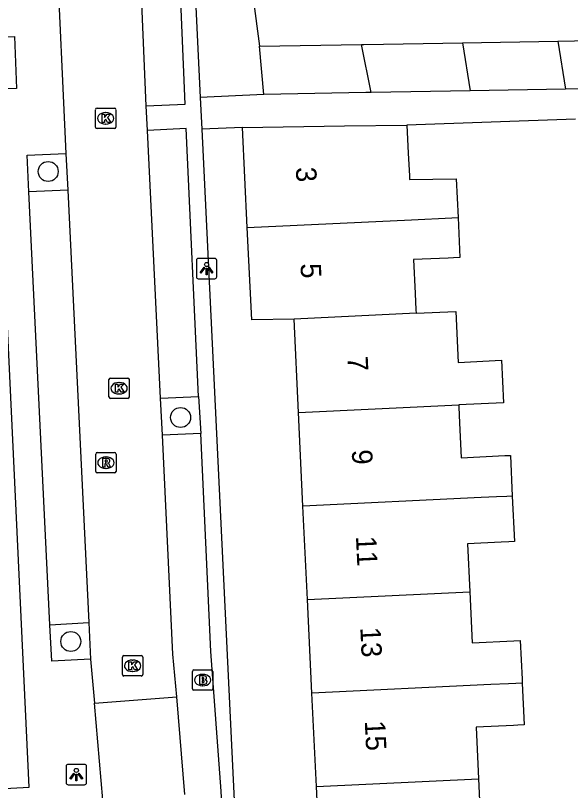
# Model space of a CAD drawing. Extents: x 162250 to 162654, y 380744 to 381605.
# Drawn here: x 162393.23 to 162420.44, y 381062.24 to 381100.24 of the extents above; entities that cross this region are included whole.
import ezdxf

# ---------------------------------------------------------------- set-up
doc = ezdxf.new("R2010")
doc.units = 0
for name, color, linetype in [('IMGEO_Boom', 7, 'Continuous'), ('IMGEO_Brandkraan', 7, 'Continuous'), ('IMGEO_Kolk', 7, 'Continuous'), ('IMGEO_Lichtpunt', 7, 'Continuous'), ('IMGEO_Muur', 7, 'Continuous'), ('IMGEO_Pand', 7, 'Continuous'), ('IMGEO_Pand_nummerreeks', 7, 'Continuous'), ('IMGEO_Parkeervlak_open', 7, 'Continuous'), ('IMGEO_Rijbaan_lokaal_open', 7, 'Continuous'), ('IMGEO_Rioolput', 7, 'Continuous'), ('IMGEO_Voetpad_open', 7, 'Continuous')]:
    doc.layers.add(name, color=color, linetype=linetype)

msp = doc.modelspace()

# ---------------------------------------------------------------- linework, layer by layer
at = {"layer": 'IMGEO_Boom'}
for centre in [(162394.833, 381092.592), (162401.322, 381080.528), (162395.94, 381069.545)]:
    msp.add_circle(centre, 0.489, dxfattribs=at)
at = {"layer": 'IMGEO_Brandkraan'}
for p, q in [((162401.902, 381067.228), (162401.902, 381068.08)), ((162401.977, 381068.154), (162402.829, 381068.154)), ((162402.39, 381067.934), (162402.415, 381067.934)), ((162402.903, 381068.08), (162402.903, 381067.228)), ((162402.829, 381067.154), (162401.977, 381067.154)), ((162402.413, 381067.374), (162402.388, 381067.374))]:
    msp.add_line(p, q, dxfattribs=at)
for points in [[(162401.902, 381067.228), (162401.902, 381068.08)], [(162401.977, 381068.154), (162402.829, 381068.154)], [(162402.903, 381068.08), (162402.903, 381067.228)], [(162402.25, 381067.854), (162402.25, 381067.454), (162402.463, 381067.454)], [(162402.481, 381067.854), (162402.25, 381067.854)], [(162402.429, 381067.773), (162402.375, 381067.773), (162402.375, 381067.697)], [(162402.375, 381067.697), (162402.428, 381067.697)], [(162402.437, 381067.621), (162402.375, 381067.621), (162402.375, 381067.54)], [(162402.375, 381067.54), (162402.437, 381067.54)], [(162402.829, 381067.154), (162401.977, 381067.154)]]:
    msp.add_lwpolyline(points, dxfattribs=at)
for centre, radius, start, end in [((162401.979, 381068.078), 0.0765, 91.552, 178.448), ((162401.979, 381068.078), 0.0765, 91.552, 178.448), ((162402.827, 381068.078), 0.0765, 1.552, 88.448), ((162402.827, 381068.078), 0.0765, 1.552, 88.448), ((162402.43, 381067.735), 0.0379, 267.8285, 90.9355), ((162402.438, 381067.58), 0.0404, 269.8759, 90.5077), ((162402.485, 381067.709), 0.145, 59.4692, 91.5367), ((162402.51, 381067.756), 0.0922, 285.5137, 58.1501), ((162402.515, 381067.564), 0.105, 301.3115, 78.989), ((162401.979, 381067.23), 0.0765, 181.552, 268.448), ((162401.979, 381067.23), 0.0765, 181.552, 268.448), ((162402.469, 381067.705), 0.251, 268.6676, 293.5347), ((162402.827, 381067.23), 0.0765, 271.552, 358.448), ((162402.827, 381067.23), 0.0765, 271.552, 358.448)]:
    msp.add_arc(centre, radius, start, end, dxfattribs=at)
for centre, major_axis, ratio, start_param, end_param in [((162402.389, 381067.654), (-0.387, 0.002), 0.722429, 4.712389, 7.853982), ((162402.414, 381067.654), (-0.39, 0.002), 0.717154, 1.570796, 4.712389)]:
    msp.add_ellipse(centre, major_axis=major_axis, ratio=ratio, start_param=start_param, end_param=end_param, dxfattribs=at)
at = {"layer": 'IMGEO_Kolk'}
for p, q in [((162397.152, 381094.771), (162397.152, 381095.623)), ((162397.227, 381095.697), (162398.079, 381095.697)), ((162398.153, 381095.623), (162398.153, 381094.771)), ((162397.64, 381095.477), (162397.665, 381095.477)), ((162397.663, 381094.917), (162397.638, 381094.917)), ((162398.079, 381094.697), (162397.227, 381094.697)), ((162397.809, 381081.538), (162397.809, 381082.39)), ((162397.884, 381082.464), (162398.736, 381082.464)), ((162398.81, 381082.39), (162398.81, 381081.538)), ((162398.297, 381082.244), (162398.322, 381082.244)), ((162398.32, 381081.684), (162398.295, 381081.684)), ((162398.736, 381081.464), (162397.884, 381081.464)), ((162398.469, 381067.927), (162398.469, 381068.779)), ((162398.544, 381068.853), (162399.396, 381068.853)), ((162398.957, 381068.633), (162398.982, 381068.633)), ((162399.47, 381068.779), (162399.47, 381067.927)), ((162398.98, 381068.073), (162398.955, 381068.073)), ((162399.396, 381067.853), (162398.544, 381067.853))]:
    msp.add_line(p, q, dxfattribs=at)
for points in [[(162397.152, 381094.771), (162397.152, 381095.623)], [(162397.227, 381095.697), (162398.079, 381095.697)], [(162398.153, 381095.623), (162398.153, 381094.771)], [(162397.473, 381095.397), (162397.596, 381095.397), (162397.596, 381095.246), (162397.726, 381095.397), (162397.89, 381095.397), (162397.744, 381095.246), (162397.897, 381094.997), (162397.745, 381094.997), (162397.66, 381095.161), (162397.596, 381095.094), (162397.596, 381094.997), (162397.473, 381094.997), (162397.473, 381095.397)], [(162398.079, 381094.697), (162397.227, 381094.697)], [(162397.809, 381081.538), (162397.809, 381082.39)], [(162397.884, 381082.464), (162398.736, 381082.464)], [(162398.81, 381082.39), (162398.81, 381081.538)], [(162398.13, 381082.164), (162398.253, 381082.164), (162398.253, 381082.013), (162398.383, 381082.164), (162398.547, 381082.164), (162398.401, 381082.013), (162398.554, 381081.764), (162398.402, 381081.764), (162398.317, 381081.928), (162398.253, 381081.861), (162398.253, 381081.764), (162398.13, 381081.764), (162398.13, 381082.164)], [(162398.736, 381081.464), (162397.884, 381081.464)], [(162398.469, 381067.927), (162398.469, 381068.779)], [(162398.544, 381068.853), (162399.396, 381068.853)], [(162399.47, 381068.779), (162399.47, 381067.927)], [(162398.79, 381068.553), (162398.913, 381068.553), (162398.913, 381068.402), (162399.043, 381068.553), (162399.207, 381068.553), (162399.061, 381068.402), (162399.214, 381068.153), (162399.062, 381068.153), (162398.977, 381068.317), (162398.913, 381068.25), (162398.913, 381068.153), (162398.79, 381068.153), (162398.79, 381068.553)], [(162399.396, 381067.853), (162398.544, 381067.853)]]:
    msp.add_lwpolyline(points, dxfattribs=at)
for centre, start, end in [((162397.229, 381095.621), 91.552, 178.448), ((162397.229, 381095.621), 91.552, 178.448), ((162398.077, 381095.621), 1.552, 88.448), ((162398.077, 381095.621), 1.552, 88.448), ((162397.229, 381094.773), 181.552, 268.448), ((162397.229, 381094.773), 181.552, 268.448), ((162398.077, 381094.773), 271.552, 358.448), ((162398.077, 381094.773), 271.552, 358.448), ((162397.886, 381082.388), 91.552, 178.448), ((162397.886, 381082.388), 91.552, 178.448), ((162398.734, 381082.388), 1.552, 88.448), ((162398.734, 381082.388), 1.552, 88.448), ((162397.886, 381081.54), 181.552, 268.448), ((162397.886, 381081.54), 181.552, 268.448), ((162398.734, 381081.54), 271.552, 358.448), ((162398.734, 381081.54), 271.552, 358.448), ((162398.546, 381068.777), 91.552, 178.448), ((162398.546, 381068.777), 91.552, 178.448), ((162399.394, 381068.777), 1.552, 88.448), ((162399.394, 381068.777), 1.552, 88.448), ((162398.546, 381067.929), 181.552, 268.448), ((162398.546, 381067.929), 181.552, 268.448), ((162399.394, 381067.929), 271.552, 358.448), ((162399.394, 381067.929), 271.552, 358.448)]:
    msp.add_arc(centre, 0.0765, start, end, dxfattribs=at)
for centre, major_axis, ratio, start_param, end_param in [((162397.639, 381095.197), (-0.387, 0.002), 0.722429, 4.712389, 7.853982), ((162397.664, 381095.197), (-0.39, 0.002), 0.717154, 1.570796, 4.712389), ((162398.296, 381081.964), (-0.387, 0.002), 0.722429, 4.712389, 7.853982), ((162398.321, 381081.964), (-0.39, 0.002), 0.717154, 1.570796, 4.712389), ((162398.956, 381068.353), (-0.387, 0.002), 0.722429, 4.712389, 7.853982), ((162398.981, 381068.353), (-0.39, 0.002), 0.717154, 1.570796, 4.712389)]:
    msp.add_ellipse(centre, major_axis=major_axis, ratio=ratio, start_param=start_param, end_param=end_param, dxfattribs=at)
at = {"layer": 'IMGEO_Lichtpunt'}
for p, q in [((162402.098, 381088.232), (162402.098, 381087.425)), ((162402.098, 381088.232), (162402.098, 381087.425)), ((162403, 381088.327), (162402.192, 381088.327)), ((162403, 381088.327), (162402.192, 381088.327)), ((162403.094, 381087.425), (162403.094, 381088.232)), ((162403.094, 381087.425), (162403.094, 381088.232)), ((162402.192, 381087.331), (162403, 381087.331)), ((162402.192, 381087.331), (162403, 381087.331)), ((162395.714, 381063.424), (162395.714, 381062.617)), ((162395.714, 381063.424), (162395.714, 381062.617)), ((162396.616, 381063.519), (162395.808, 381063.519)), ((162396.616, 381063.519), (162395.808, 381063.519)), ((162396.71, 381062.617), (162396.71, 381063.424)), ((162396.71, 381062.617), (162396.71, 381063.424)), ((162395.808, 381062.523), (162396.616, 381062.523)), ((162395.808, 381062.523), (162396.616, 381062.523))]:
    msp.add_line(p, q, dxfattribs=at)
for points in [[(162402.472, 381087.896), (162402.511, 381087.868), (162402.323, 381087.606), (162402.285, 381087.633), (162402.472, 381087.896)], [(162402.574, 381087.848), (162402.621, 381087.848), (162402.621, 381087.526), (162402.574, 381087.526), (162402.574, 381087.848)], [(162402.684, 381087.868), (162402.722, 381087.895), (162402.909, 381087.633), (162402.87, 381087.605), (162402.684, 381087.868)], [(162396.088, 381063.088), (162396.127, 381063.06), (162395.939, 381062.798), (162395.901, 381062.825), (162396.088, 381063.088)], [(162396.19, 381063.04), (162396.237, 381063.04), (162396.237, 381062.718), (162396.19, 381062.718), (162396.19, 381063.04)], [(162396.3, 381063.06), (162396.338, 381063.087), (162396.525, 381062.825), (162396.486, 381062.797), (162396.3, 381063.06)]]:
    msp.add_lwpolyline(points, dxfattribs=at)
for centre in [(162402.597, 381088.03), (162396.213, 381063.222)]:
    msp.add_circle(centre, 0.0994, dxfattribs=at)
for centre, start, end in [((162402.192, 381088.232), 90, 180), ((162402.192, 381088.232), 90, 180), ((162403, 381088.232), 0, 90), ((162403, 381088.232), 0, 90), ((162402.192, 381087.425), 180, 270), ((162402.192, 381087.425), 180, 270), ((162403, 381087.425), 270, 0), ((162403, 381087.425), 270, 360), ((162395.808, 381063.424), 90, 180), ((162395.808, 381063.424), 90, 180), ((162396.616, 381063.424), 0, 90), ((162396.616, 381063.424), 0, 90), ((162395.808, 381062.617), 180, 270), ((162395.808, 381062.617), 180, 270), ((162396.616, 381062.617), 270, 0), ((162396.616, 381062.617), 270, 360)]:
    msp.add_arc(centre, 0.0946, start, end, dxfattribs=at)
at = {"layer": 'IMGEO_Muur'}
msp.add_lwpolyline([(162404.544, 381103.674), (162405.189, 381098.733)], dxfattribs=at)
at = {"layer": 'IMGEO_Pand'}
for points in [[(162419.818, 381098.989), (162423.934, 381099.061)], [(162423.934, 381099.061), (162424.156, 381096.7), (162420.193, 381096.631)], [(162405.41, 381096.372), (162405.189, 381098.733), (162410.189, 381098.82)], [(162410.189, 381098.82), (162410.314, 381098.822), (162415.147, 381098.907)], [(162410.662, 381096.463), (162410.189, 381098.82)], [(162415.147, 381098.907), (162419.818, 381098.989)], [(162415.147, 381098.907), (162415.522, 381096.549)], [(162419.818, 381098.989), (162420.193, 381096.631)], [(162410.662, 381096.463), (162410.41, 381096.459), (162405.41, 381096.372)], [(162415.522, 381096.549), (162410.662, 381096.463)], [(162420.193, 381096.631), (162415.522, 381096.549)], [(162404.354, 381094.756), (162409.354, 381094.824), (162412.421, 381094.865)], [(162412.421, 381094.865), (162412.487, 381093.492), (162412.541, 381092.375), (162412.549, 381092.194), (162414.834, 381092.225), (162414.924, 381090.334)], [(162404.59, 381089.839), (162404.354, 381094.756)], [(162404.59, 381089.839), (162412.644, 381090.225), (162414.613, 381090.319), (162414.924, 381090.334)], [(162414.924, 381090.334), (162415.018, 381088.377), (162414.707, 381088.362), (162414.443, 381088.349), (162412.738, 381088.268), (162412.817, 381086.614), (162412.856, 381085.813), (162412.864, 381085.64)], [(162406.884, 381085.353), (162404.808, 381085.315), (162404.59, 381089.839)], [(162412.864, 381085.64), (162414.816, 381085.734), (162414.936, 381083.233), (162417.05, 381083.334), (162417.15, 381081.249), (162414.956, 381081.144)], [(162412.864, 381085.64), (162406.884, 381085.353)], [(162407.104, 381080.768), (162406.884, 381085.353)], [(162407.104, 381080.768), (162414.956, 381081.144)], [(162414.956, 381081.144), (162414.962, 381081.027), (162414.998, 381080.274), (162415.08, 381078.557), (162417.22, 381078.659), (162417.49, 381078.672), (162417.586, 381076.675)], [(162407.324, 381076.182), (162407.104, 381080.768)], [(162417.586, 381076.675), (162417.316, 381076.662), (162416.816, 381076.638), (162416.053, 381076.601), (162407.324, 381076.182)], [(162417.586, 381076.675), (162417.693, 381074.452), (162417.423, 381074.439), (162417.042, 381074.421), (162415.382, 381074.341), (162415.495, 381071.978)], [(162407.543, 381071.597), (162407.324, 381076.182)], [(162407.543, 381071.597), (162415.495, 381071.978)], [(162415.495, 381071.978), (162415.615, 381069.479), (162417.66, 381069.577), (162417.972, 381069.592), (162418.063, 381067.691), (162418.072, 381067.506)], [(162407.763, 381067.011), (162407.543, 381071.597)], [(162418.072, 381067.506), (162417.76, 381067.491), (162417.397, 381067.474), (162416.533, 381067.432), (162407.763, 381067.011)], [(162418.072, 381067.506), (162418.17, 381065.458), (162417.859, 381065.443), (162417.651, 381065.433), (162415.806, 381065.344), (162415.928, 381062.807)], [(162407.983, 381062.426), (162407.763, 381067.011)], [(162407.983, 381062.426), (162415.928, 381062.807)], [(162415.928, 381062.807), (162416.047, 381060.317), (162418.096, 381060.416), (162418.197, 381058.32)], [(162408.203, 381057.84), (162407.983, 381062.426)]]:
    msp.add_lwpolyline(points, dxfattribs=at)
at = {"layer": 'IMGEO_Parkeervlak_open'}
for points in [[(162395.795, 381091.672), (162393.882, 381091.589)], [(162400.337, 381081.473), (162402.203, 381081.561)], [(162402.317, 381079.743), (162400.435, 381079.665)], [(162394.912, 381070.354), (162396.822, 381070.473)]]:
    msp.add_lwpolyline(points, dxfattribs=at)
at = {"layer": 'IMGEO_Rijbaan_lokaal_open'}
for points in [[(162394.749, 381114.092), (162395.702, 381093.475)], [(162399.638, 381095.809), (162399.178, 381106.658)], [(162399.709, 381094.596), (162399.638, 381095.809)], [(162400.337, 381081.473), (162399.709, 381094.596)], [(162395.702, 381093.475), (162395.795, 381091.672)], [(162395.795, 381091.672), (162396.822, 381070.473)], [(162400.435, 381079.665), (162400.337, 381081.473)], [(162401.144, 381066.824), (162400.95, 381068.926), (162400.435, 381079.665)], [(162396.822, 381070.473), (162396.904, 381068.678)], [(162396.904, 381068.678), (162397.097, 381066.528)], [(162397.097, 381066.528), (162401.144, 381066.824)], [(162401.527, 381062.05), (162401.144, 381066.824)], [(162397.515, 381061.788), (162397.097, 381066.528)]]:
    msp.add_lwpolyline(points, dxfattribs=at)
at = {"layer": 'IMGEO_Rioolput'}
for p, q in [((162397.161, 381077.886), (162397.161, 381078.738)), ((162397.236, 381078.812), (162398.088, 381078.812)), ((162397.649, 381078.592), (162397.674, 381078.592)), ((162398.162, 381078.738), (162398.162, 381077.886)), ((162398.088, 381077.812), (162397.236, 381077.812)), ((162397.672, 381078.032), (162397.647, 381078.032))]:
    msp.add_line(p, q, dxfattribs=at)
for points in [[(162397.161, 381077.886), (162397.161, 381078.738)], [(162397.236, 381078.812), (162398.088, 381078.812)], [(162397.75, 381078.51), (162397.498, 381078.512), (162397.498, 381078.112)], [(162398.162, 381078.738), (162398.162, 381077.886)], [(162397.498, 381078.112), (162397.622, 381078.112), (162397.622, 381078.274), (162397.633, 381078.274)], [(162397.676, 381078.431), (162397.622, 381078.431), (162397.622, 381078.35)], [(162397.622, 381078.35), (162397.674, 381078.35)], [(162397.68, 381078.245), (162397.751, 381078.112), (162397.891, 381078.112), (162397.826, 381078.238)], [(162398.088, 381077.812), (162397.236, 381077.812)]]:
    msp.add_lwpolyline(points, dxfattribs=at)
for centre, radius, start, end in [((162397.238, 381078.736), 0.0765, 91.552, 178.448), ((162397.238, 381078.736), 0.0765, 91.552, 178.448), ((162397.749, 381078.4), 0.109, 350.3612, 89.416), ((162398.086, 381078.736), 0.0765, 1.552, 88.448), ((162398.086, 381078.736), 0.0765, 1.552, 88.448), ((162397.632, 381078.221), 0.0533, 26.0293, 88.6989), ((162397.658, 381078.539), 0.19, 274.7715, 282.9687), ((162397.682, 381078.335), 0.0964, 77.0061, 93.1865), ((162397.696, 381078.392), 0.0378, 276.6634, 79.6772), ((162397.747, 381078.4), 0.112, 277.5842, 350.9817), ((162397.731, 381078.185), 0.108, 29.5134, 73.7905), ((162397.238, 381077.888), 0.0765, 181.552, 268.448), ((162397.238, 381077.888), 0.0765, 181.552, 268.448), ((162398.086, 381077.888), 0.0765, 271.552, 358.448), ((162398.086, 381077.888), 0.0765, 271.552, 358.448)]:
    msp.add_arc(centre, radius, start, end, dxfattribs=at)
for centre, major_axis, ratio, start_param, end_param in [((162397.648, 381078.312), (-0.387, 0.002), 0.722429, 4.712389, 7.853982), ((162397.673, 381078.312), (-0.39, 0.002), 0.717154, 1.570796, 4.712389)]:
    msp.add_ellipse(centre, major_axis=major_axis, ratio=ratio, start_param=start_param, end_param=end_param, dxfattribs=at)
at = {"layer": 'IMGEO_Voetpad_open'}
for points in [[(162401.417, 381114.323), (162402.29, 381096.222)], [(162399.638, 381095.809), (162401.545, 381095.89), (162401.091, 381106.793)], [(162388.35, 381099.05), (162393.175, 381099.217), (162393.287, 381096.656), (162388.443, 381096.483)], [(162405.41, 381096.372), (162402.29, 381096.222)], [(162402.29, 381096.222), (162402.365, 381094.66)], [(162397.638, 380979.87), (162396.746, 381000), (162395.762, 381022.213), (162394.094, 381022.237), (162392.384, 381062.316), (162393.904, 381062.404), (162392.344, 381095.083)], [(162420.683, 381095.161), (162412.421, 381094.865)], [(162402.203, 381081.561), (162401.591, 381094.694), (162399.709, 381094.596)], [(162404.354, 381094.756), (162402.365, 381094.66)], [(162402.365, 381094.66), (162406.928, 381000), (162407.912, 380979.576)], [(162393.882, 381091.589), (162393.798, 381093.391), (162395.702, 381093.475)], [(162394.912, 381070.354), (162393.882, 381091.589)], [(162402.203, 381081.561), (162402.317, 381079.743)], [(162403.601, 381056.563), (162403.31, 381062.212), (162402.812, 381069.054), (162402.317, 381079.743)], [(162396.904, 381068.678), (162395.007, 381068.581), (162394.912, 381070.354)]]:
    msp.add_lwpolyline(points, dxfattribs=at)

# ---------------------------------------------------------------- texts
at = {"layer": 'IMGEO_Pand_nummerreeks'}
for s, rotation, p in [('3', 272.7557, (162406.972, 381092.792)), ('5', 272.7557, (162407.199, 381088.072)), ('7', 272.7443, (162409.496, 381083.519)), ('9', 272.7443, (162409.715, 381078.937)), ('11', 272.7443, (162409.918, 381074.698)), ('13', 272.7443, (162410.132, 381070.23)), ('15', 272.7443, (162410.351, 381065.648))]:
    msp.add_text(s, height=1, rotation=rotation, dxfattribs=at).set_placement(p)

doc.saveas('drawing.dxf')
